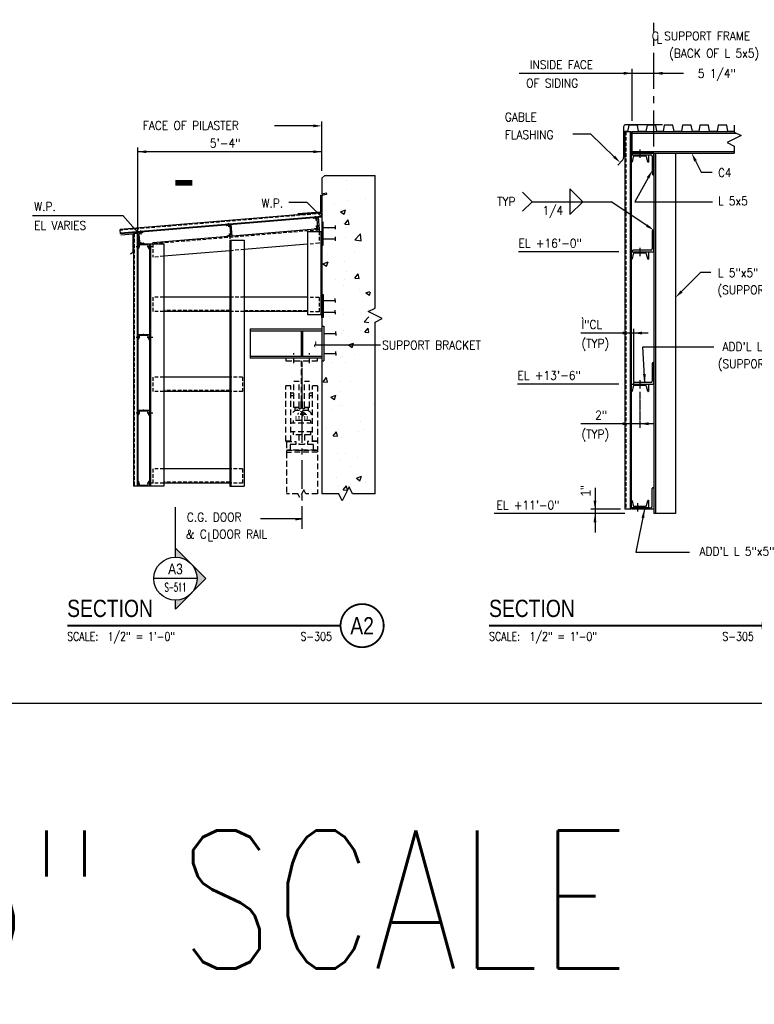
# Model space of a CAD drawing. Header units: inches. Extents: x -9715 to 32893, y -15613 to -1138.
# Tile 337 of 380: x 12317 to 12573, y -6952 to -6610. Entities that reach past the tile are written whole.
import ezdxf
from ezdxf.enums import TextEntityAlignment as Align

# ---------------------------------------------------------------- set-up
doc = ezdxf.new("R2010")
doc.units = ezdxf.units.IN
doc.header["$MEASUREMENT"] = 0
for name, pattern in [('CENTER', [2, 1.25, -0.25, 0.25, -0.25]), ('CENTER4', [0.5625, 0.375, -0.0625, 0.0625, -0.0625]), ('HIDDEN', [0.375, 0.25, -0.125]), ('HIDDEN2', [0.1875, 0.125, -0.0625])]:
    doc.linetypes.add(name, pattern=pattern)
doc.layers.get('0').update_dxf_attribs({"color": 252})
doc.layers.get('DEFPOINTS').update_dxf_attribs({"color": 11})
for name, color, linetype in [('A-Sect-Iden', 2, 'Continuous'), ('S-ANNO-SYMB', 2, 'Continuous'), ('S-ANNO-TEXT', 2, 'Continuous'), ('S1', 2, 'Continuous'), ('S2', 7, 'Continuous'), ('S5', 1, 'Continuous'), ('S6', 1, 'Continuous'), ('S7', 2, 'Continuous')]:
    doc.layers.add(name, color=color, linetype=linetype)
doc.styles.add('125', font='romans.shx', dxfattribs={"width": 0.8, "height": 2})
doc.styles.add('FT', font='ROMANS.shx', dxfattribs={"width": 0.8, "height": 0.125})
doc.styles.add('ROMANS', font='ROMANS.shx', dxfattribs={"width": 0.8})
doc.styles.get("Standard").update_dxf_attribs({"font": 'romans.shx', "width": 0.8})
doc.styles.add('SX-FRAC', font='SX-FRAC.shx', dxfattribs={"width": 0.9, "height": 14})
doc.styles.add('TITTEXTL', font='swiss.ttf', dxfattribs={"width": 0.8})
doc.styles.add('TT', font='swiss.ttf', dxfattribs={"width": 0.8, "height": 0.25})

# ---------------------------------------------------------------- blocks, each defined once
blk = doc.blocks.new('*X345')
at = {"color": 0}
for p, q in [((1256.3, 913), (1256.3, 913)), ((1257.1, 899.9), (1257.1, 899.9)), ((1239.5, 879), (1239.5, 879)), ((1257.5, 885.1), (1257.5, 885.1)), ((1282.5, 888.4), (1282.5, 888.4)), ((1248.3, 869.4), (1255.3, 872.1)), ((1248.3, 869.4), (1253.3, 866)), ((1253.3, 866), (1255.3, 872.1)), ((1255.9, 866.6), (1255.9, 866.6)), ((1260.6, 865.6), (1260.6, 865.6)), ((1252.2, 853.4), (1252.2, 853.4)), ((1254.1, 852.3), (1259, 858.1)), ((1254.1, 852.3), (1260.1, 851.8)), ((1256.2, 849), (1256.2, 849)), ((1260.1, 851.8), (1259, 858.1)), ((1231.2, 845.7), (1231.2, 845.7)), ((1268.1, 830.5), (1275.9, 838.6)), ((1277, 829.1), (1275.9, 838.6)), ((1254.7, 833.3), (1254.7, 833.3)), ((1268.1, 830.5), (1277, 829.1)), ((1273, 825.9), (1273, 825.9)), ((1276.1, 831.4), (1276.1, 831.4)), ((1229.9, 809.5), (1229.9, 809.5)), ((1267.8, 814.5), (1267.8, 814.5)), ((1223.9, 796.9), (1230.9, 799.6)), ((1223.9, 796.9), (1228.9, 793.5)), ((1228.9, 793.5), (1230.9, 799.6)), ((1253.4, 800), (1253.4, 800)), ((1256, 786.4), (1256, 786.4)), ((1268, 777.1), (1272.8, 782.9)), ((1274, 776.6), (1272.8, 782.9)), ((1241.5, 775.1), (1241.5, 775.1)), ((1253.5, 774.8), (1253.5, 774.8)), ((1268, 777.1), (1274, 776.6)), ((1252.2, 766.7), (1252.2, 766.7)), ((1274.6, 761.4), (1274.6, 761.4)), ((1283.6, 756.6), (1289.1, 758.7)), ((1283.6, 756.6), (1288.6, 753.2)), ((1288.6, 753.2), (1290.2, 758.1)), ((1278.3, 743.9), (1278.3, 743.9)), ((1251, 733.4), (1251, 733.4)), ((1251.9, 726.7), (1251.9, 726.7)), ((1233.6, 724), (1233.6, 724)), ((1281.4, 716.5), (1287.8, 723.2)), ((1281.4, 716.5), (1287.8, 715.5)), ((1287, 721.8), (1287, 721.8)), ((1249.8, 700.2), (1249.8, 700.2)), ((1252, 704.5), (1252, 704.5)), ((1275.9, 704.8), (1275.9, 704.8)), ((1277, 707.8), (1277, 707.8)), ((1281.9, 701.9), (1286.7, 707.7)), ((1281.9, 701.9), (1287.8, 701.4)), ((1287.8, 701.9), (1286.7, 707.7)), ((1259.3, 684.1), (1266.3, 686.8)), ((1264.3, 680.7), (1266.3, 686.8)), ((1259.3, 684.1), (1264.3, 680.7)), ((1225.7, 665.1), (1225.7, 665.1)), ((1235.2, 659.5), (1235.2, 659.5)), ((1248.6, 666.9), (1248.6, 666.9)), ((1250.7, 668.4), (1250.7, 668.4)), ((1255.7, 659.8), (1255.7, 659.8)), ((1267.5, 670.7), (1267.5, 670.7)), ((1224, 633), (1228.9, 638.7)), ((1224, 633), (1230, 632.4)), ((1230, 632.4), (1228.9, 638.7)), ((1247.4, 633.6), (1247.4, 633.6)), ((1262.3, 633.9), (1262.3, 633.9)), ((1224.4, 628.9), (1224.4, 628.9)), ((1247.6, 619.8), (1247.6, 619.8)), ((1235, 611.6), (1242, 614.3)), ((1235, 611.6), (1239.9, 608.2)), ((1239.9, 608.2), (1242, 614.3)), ((1294.6, 602.6), (1294.6, 602.6)), ((1294.6, 602.6), (1294.7, 602.6)), ((1236, 594.5), (1236, 594.5)), ((1246.2, 600.3), (1246.2, 600.3)), ((1251.6, 600.1), (1251.6, 600.1)), ((1275.6, 578.2), (1275.6, 578.2)), ((1228.2, 568.7), (1228.2, 568.7)), ((1237.9, 557.7), (1242.7, 563.5)), ((1243.9, 557.2), (1242.7, 563.5)), ((1244.9, 567), (1244.9, 567)), ((1272.8, 563.3), (1272.8, 563.3)), ((1281.6, 566.5), (1281.6, 566.5)), ((1237.9, 557.7), (1243.9, 557.2)), ((1249.3, 555.3), (1249.3, 555.3)), ((1243.7, 533.7), (1243.7, 533.7)), ((1246.5, 523.9), (1246.5, 523.9)), ((1255.4, 533.2), (1255.4, 533.2)), ((1271.6, 527.2), (1271.6, 527.2)), ((1261.7, 515.6), (1261.7, 515.6)), ((1242.5, 500.4), (1242.5, 500.4)), ((1270.3, 498.8), (1277.3, 501.5)), ((1270.3, 498.8), (1275.3, 495.4)), ((1275.3, 495.4), (1277.3, 501.5)), ((1245.3, 487.7), (1245.3, 487.7)), ((1251.8, 482.5), (1256.6, 488.3)), ((1251.8, 482.5), (1257.8, 482)), ((1257.8, 482), (1256.6, 488.3)), ((1283.1, 492.7), (1283.1, 492.7)), ((1251.3, 473.5), (1251.3, 473.5))]:
    blk.add_line(p, q, dxfattribs=at)
blk = doc.blocks.new('SECTION_INFO')
at = {"style": 'TT', "width": 0.8}
blk.add_attdef('SECTION_TITLE', text='', height=0.25, dxfattribs=at).set_placement((0, 0.375), align=Align.TOP_LEFT)
at = {"style": 'FT', "width": 0.8}
blk.add_attdef('SCALE', (0, -0.21875), '', height=0.125, dxfattribs=at)
blk = doc.blocks.new('T-BULB_R')
at = {"const_width": 0.02604}
for points in [[(0.625, 0, 1), (0, 0, 1)], [(0.625, 0, -1), (0, 0, -1)]]:
    blk.add_lwpolyline(points, format="xyb", dxfattribs=at)
at = {"style": 'TT', "width": 0.8}
blk.add_attdef('SECTION_#', text='', height=0.25, dxfattribs=at).set_placement((0.3125, 0), align=Align.MIDDLE)
at = {"style": 'FT', "width": 0.8}
blk.add_attdef('SHEET_FROM', text='', height=0.125, dxfattribs=at).set_placement((-0.125, -0.21875), align=Align.RIGHT)
blk = doc.blocks.new('Anno_Section_A2')
at = {"color": 0, "linetype": 'ByBlock', "lineweight": -2}
blk.add_line((2.5, 0), (-2.5, 0), dxfattribs=at)
blk.add_circle((0, 0), 2.5, dxfattribs=at)
at = {"color": 0, "linetype": 'ByBlock', "lineweight": -2, "style": 'ROMANS', "width": 0.8}
blk.add_attdef('NUMBER', text='', height=1, dxfattribs=at).set_placement((0, 0.5), align=Align.CENTER)
blk.add_attdef('SHEET', text='', height=0.75, dxfattribs=at).set_placement((0, -0.5), align=Align.TOP_CENTER)
blk = doc.blocks.new('Anno_Arrow_A2')
at = {"linetype": 'ByBlock', "lineweight": -2}
h = blk.add_hatch(color=0, dxfattribs=at)
h.paths.add_polyline_path([(-1.77, 1.77), (-3.54, 0), (-2.5, 0, -0.198912)])
h.paths.add_polyline_path([(0, 3.54), (-1.77, 1.77, -0.414214), (1.77, 1.77)])
h.paths.add_polyline_path([(2.37, 1.16), (2.25, 1.1, -0.114349), (2.5, 0), (3.54, 0)])
h.paths.add_polyline_path([(1.77, 1.77, -0.082683), (2.25, 1.1), (2.37, 1.16)])
at = {"color": 0, "linetype": 'ByBlock', "lineweight": -2}
blk.add_lwpolyline([(-2.5, 0), (-3.54, 0), (0, 3.54), (3.54, 0), (2.5, 0)], dxfattribs=at)

msp = doc.modelspace()

# ---------------------------------------------------------------- linework, layer by layer
at = {"color": 1}
for p, q in [((12535.87869, -6664.82316), (12531.24696, -6673.16339)), ((12531.24696, -6673.16339), (12558.2919, -6673.16339))]:
    msp.add_line(p, q, dxfattribs=at)
msp.add_solid([(12535.44158, -6664.5804), (12536.31581, -6665.06591), (12537.33521, -6662.20045)], dxfattribs=at)
at = {"layer": 'A-Sect-Iden'}
msp.add_line((12371.5404, -6793.54723), (12371.5404, -6779.30028), dxfattribs=at)
msp.add_lwpolyline([(12377.4499, -6666.50482, 2, 2, 0), (12371.4499, -6666.50482, 0, 0, 0), (12371.4499, -6685.27503, 0, 0, 0)], format="xyseb", dxfattribs=at)
at = {"layer": 'DEFPOINTS'}
msp.add_lwpolyline([(12153.42982, -6847.47471), (12844.40346, -6847.47471), (12844.40346, -6352.94828), (12153.42982, -6352.94828)], close=True, dxfattribs=at)
at = {"layer": 'S-ANNO-SYMB', "const_width": 0.672}
for points in [[(12333.89278, -6820.48389), (12428.94224, -6820.48389)], [(12480.58153, -6820.48389), (12575.63099, -6820.48389)]]:
    msp.add_lwpolyline(points, dxfattribs=at)
at = {"layer": 'S1', "color": 2}
msp.add_line((12422.46398, -6664.95574), (12423.46398, -6663.95574), dxfattribs=at)
at = {"layer": 'S1', "color": 2, "linetype": 'Continuous'}
for p, q in [((12423.46398, -6663.95574), (12440.9332, -6663.95574)), ((12422.46398, -6670.96977), (12422.46398, -6774.62054))]:
    msp.add_line(p, q, dxfattribs=at)
at = {"layer": 'S1', "color": 1, "linetype": 'Continuous'}
for points in [[(12440.9332, -6774.62054), (12440.9332, -6714.96161), (12443.36231, -6713.74706), (12438.50409, -6711.31795), (12440.9332, -6710.1034), (12440.9332, -6663.95574)], [(12440.9332, -6774.62054), (12433.15611, -6774.62054), (12431.94157, -6772.19144), (12429.51245, -6777.04965), (12428.2979, -6774.62054), (12422.46398, -6774.62054)]]:
    msp.add_lwpolyline(points, dxfattribs=at)
at = {"layer": 'S1', "color": 2, "linetype": 'Continuous'}
msp.add_lwpolyline([(12422.46398, -6664.95574), (12422.46398, -6670.39092), (12423.92988, -6670.03493), (12424.06262, -6670.58154), (12422.46398, -6670.96977)], dxfattribs=at)
at = {"layer": 'S2', "color": 3}
for p, q in [((12527.33075, -6647.10874), (12527.33075, -6657.7609)), ((12540.83075, -6646.35874), (12528.08075, -6646.35874)), ((12530.39771, -6656.22132), (12530.39771, -6648.72132)), ((12530.39771, -6648.72132), (12565.83099, -6648.72132)), ((12530.39771, -6649.28382), (12566.58099, -6649.28382)), ((12530.39771, -6655.65882), (12565.83099, -6655.65882)), ((12530.39771, -6656.22132), (12565.83099, -6656.22132)), ((12537.89771, -6656.22132), (12530.39771, -6656.22132)), ((12530.39771, -6656.22132), (12530.39771, -6656.53382)), ((12530.64771, -6656.78382), (12536.83521, -6656.78382)), ((12533.02271, -6654.99853), (12533.02271, -6657.86322)), ((12537.33521, -6657.28382), (12537.33521, -6663.47132)), ((12537.89771, -6656.22132), (12545.39771, -6656.22132)), ((12537.89771, -6656.22132), (12537.89771, -6781.54921)), ((12537.89771, -6663.72132), (12537.89771, -6656.22132)), ((12538.46021, -6656.22132), (12538.46021, -6781.54921)), ((12545.39771, -6656.22132), (12545.39771, -6781.54921)), ((12537.58521, -6663.72132), (12537.89771, -6663.72132)), ((12420.51381, -6681.38732), (12420.7093, -6683.5291)), ((12352.58981, -6684.56441), (12356.71366, -6684.22076)), ((12356.71366, -6684.22076), (12356.71366, -6690.72076)), ((12421.46614, -6682.55276), (12363.68631, -6687.36774)), ((12390.24225, -6684.1175), (12390.41546, -6686.01527)), ((12417.44542, -6683.49886), (12417.44542, -6712.39827)), ((12417.44542, -6683.49886), (12422.46398, -6683.49886)), ((12421.46614, -6682.55276), (12421.46614, -6683.49886)), ((12422.07042, -6683.49886), (12422.07042, -6712.39827)), ((12537.33521, -6683.2981), (12537.33521, -6689.4856)), ((12537.89771, -6683.0481), (12537.58521, -6683.0481)), ((12537.89771, -6690.5481), (12537.89771, -6683.0481)), ((12362.46398, -6687.77534), (12362.46398, -6771.95574)), ((12362.46398, -6687.77534), (12367.46398, -6687.77534)), ((12362.83898, -6687.77534), (12362.83898, -6771.95574)), ((12363.68631, -6687.77534), (12363.68631, -6687.36774)), ((12367.46398, -6687.77534), (12367.46398, -6771.95574)), ((12390.46398, -6686.53401), (12390.46398, -6771.95574)), ((12390.46398, -6686.53401), (12395.46398, -6686.53401)), ((12390.83898, -6686.53401), (12390.83898, -6771.95574)), ((12395.46398, -6686.53401), (12395.46398, -6771.95574)), ((12417.44542, -6687.90515), (12395.46398, -6689.73693)), ((12356.71366, -6690.72076), (12355.908, -6691.34562)), ((12361.66221, -6688.71542), (12363.72181, -6688.71542)), ((12390.46398, -6690.1536), (12367.46398, -6692.07027)), ((12530.39771, -6690.2356), (12530.39771, -6690.5481)), ((12530.39771, -6690.5481), (12537.89771, -6690.5481)), ((12536.83521, -6689.9856), (12530.64771, -6689.9856)), ((12533.02271, -6689.12269), (12533.02271, -6691.98738)), ((12390.46398, -6706.28574), (12367.46398, -6706.28574)), ((12417.44542, -6706.28574), (12395.46398, -6706.28574)), ((12390.46398, -6711.28574), (12367.46398, -6711.28574)), ((12417.44542, -6711.28574), (12395.46398, -6711.28574)), ((12422.44542, -6712.39827), (12417.44542, -6712.39827)), ((12397.52648, -6717.35574), (12422.46398, -6717.35574)), ((12397.52648, -6717.97074), (12422.46398, -6717.97074)), ((12422.46398, -6716.35574), (12423.15148, -6716.35574)), ((12423.15148, -6716.35574), (12423.15148, -6728.45574)), ((12361.66221, -6720.22346), (12363.72181, -6720.22346)), ((12361.66221, -6720.22346), (12363.72181, -6720.22346)), ((12397.52648, -6726.84074), (12422.46398, -6726.84074)), ((12422.46398, -6727.45574), (12397.52648, -6727.45574)), ((12422.46398, -6728.45574), (12423.15148, -6728.45574)), ((12537.33521, -6729.29921), (12537.33521, -6735.48671)), ((12537.89771, -6729.04921), (12537.58521, -6729.04921)), ((12537.89771, -6736.54921), (12537.89771, -6729.04921)), ((12390.46398, -6734.12074), (12367.46398, -6734.12074)), ((12530.77271, -6736.23671), (12530.77271, -6736.54921)), ((12536.83521, -6735.98671), (12531.02271, -6735.98671)), ((12533.02271, -6735.12379), (12533.02271, -6737.98848)), ((12390.46398, -6739.12074), (12367.46398, -6739.12074)), ((12530.77271, -6736.54921), (12537.89771, -6736.54921)), ((12361.66221, -6746.55964), (12363.72181, -6746.55964)), ((12361.66221, -6746.55964), (12363.72181, -6746.55964)), ((12390.46398, -6765.95574), (12367.46398, -6765.95574)), ((12361.66221, -6770.8409), (12363.72181, -6770.8409)), ((12367.46398, -6771.95574), (12362.46398, -6771.95574)), ((12390.46398, -6770.95574), (12367.46398, -6770.95574)), ((12390.46398, -6771.95574), (12395.46398, -6771.95574)), ((12537.33521, -6778.98671), (12537.33521, -6772.79921)), ((12537.58521, -6772.54921), (12537.89771, -6772.54921)), ((12537.89771, -6772.54921), (12537.89771, -6780.04921)), ((12530.39771, -6780.04921), (12530.39771, -6779.73671)), ((12537.89771, -6780.04921), (12530.39771, -6780.04921)), ((12530.64771, -6779.48671), (12536.83521, -6779.48671)), ((12532.21021, -6777.95549), (12532.21021, -6780.82018)), ((12545.39771, -6781.54921), (12537.89771, -6781.54921))]:
    msp.add_line(p, q, dxfattribs=at)
at = {"layer": 'S2', "color": 4}
for p, q in [((12529.14103, -6646.46369), (12528.76603, -6648.71369)), ((12532.14103, -6646.46369), (12529.14103, -6646.46369)), ((12532.51603, -6648.71369), (12532.14103, -6646.46369)), ((12535.51603, -6646.46369), (12535.14103, -6648.71369)), ((12538.51603, -6646.46369), (12535.51603, -6646.46369)), ((12538.89103, -6648.71369), (12538.51603, -6646.46369)), ((12541.51603, -6646.46369), (12541.14103, -6648.71369)), ((12544.51603, -6646.46369), (12541.51603, -6646.46369)), ((12544.89103, -6648.71369), (12544.51603, -6646.46369)), ((12547.89103, -6646.46369), (12547.51603, -6648.71369)), ((12550.89103, -6646.46369), (12547.89103, -6646.46369)), ((12551.26603, -6648.71369), (12550.89103, -6646.46369)), ((12553.89103, -6646.46369), (12553.51603, -6648.71369)), ((12556.89103, -6646.46369), (12553.89103, -6646.46369)), ((12557.26603, -6648.71369), (12556.89103, -6646.46369)), ((12560.26603, -6646.46369), (12559.89103, -6648.71369)), ((12563.26603, -6646.46369), (12560.26603, -6646.46369)), ((12563.64103, -6648.71369), (12563.26603, -6646.46369)), ((12528.76603, -6648.71369), (12527.33075, -6648.71369)), ((12535.14103, -6648.71369), (12532.51603, -6648.71369)), ((12541.14103, -6648.71369), (12538.89103, -6648.71369)), ((12547.51603, -6648.71369), (12544.89103, -6648.71369)), ((12553.51603, -6648.71369), (12551.26603, -6648.71369)), ((12559.89103, -6648.71369), (12557.26603, -6648.71369)), ((12565.83099, -6648.71369), (12563.64103, -6648.71369)), ((12427.07042, -6681.32727), (12427.07042, -6682.70227)), ((12422.94542, -6682.01477), (12427.07042, -6682.01477)), ((12422.94542, -6686.01477), (12427.07042, -6686.01477)), ((12427.07042, -6685.32727), (12427.07042, -6686.70227)), ((12422.94542, -6707.49489), (12427.07042, -6707.49489)), ((12427.07042, -6707.49489), (12427.07042, -6706.80739)), ((12427.07042, -6707.49489), (12427.07042, -6708.18239)), ((12422.94542, -6711.49489), (12427.07042, -6711.49489)), ((12427.07042, -6711.49489), (12427.07042, -6710.80739)), ((12427.07042, -6711.49489), (12427.07042, -6712.18239)), ((12423.15148, -6718.94179), (12427.27648, -6718.94179)), ((12427.27648, -6718.94179), (12427.27648, -6718.25429)), ((12427.27648, -6718.94179), (12427.27648, -6719.62929)), ((12423.15148, -6725.86968), (12427.27648, -6725.86968)), ((12427.27648, -6725.86968), (12427.27648, -6725.18218)), ((12427.27648, -6725.86968), (12427.27648, -6726.55718))]:
    msp.add_line(p, q, dxfattribs=at)
at = {"layer": 'S2', "color": 1}
for p, q in [((12565.83099, -6646.47132), (12565.83099, -6648.90882)), ((12568.26849, -6650.12757), (12563.39349, -6652.56507)), ((12565.83099, -6648.90882), (12568.26849, -6650.12757)), ((12563.39349, -6652.56507), (12565.83099, -6653.78382)), ((12565.83099, -6653.78382), (12565.83099, -6656.22132)), ((12420.21317, -6678.09357), (12420.35409, -6679.63741)), ((12389.91934, -6680.57974), (12390.034, -6681.83599)), ((12359.40088, -6683.17341), (12359.51729, -6684.44876)), ((12357.84514, -6688.71542), (12359.12579, -6688.71542)), ((12357.84514, -6720.22346), (12359.12579, -6720.22346)), ((12357.84514, -6746.55964), (12359.12579, -6746.55964))]:
    msp.add_line(p, q, dxfattribs=at)
at = {"layer": 'S2', "color": 2}
for p, q in [((12530.02271, -6648.7599), (12527.77271, -6648.7599)), ((12527.77271, -6655.62708), (12527.77271, -6648.7599)), ((12527.77271, -6649.45075), (12527.77271, -6780.04921)), ((12529.64771, -6648.7599), (12529.64771, -6780.04921)), ((12530.02271, -6648.7599), (12530.02271, -6780.04921)), ((12530.02271, -6659.36532), (12530.02271, -6656.78382)), ((12530.02271, -6656.78382), (12536.02271, -6656.78382)), ((12530.70259, -6657.5509), (12530.29214, -6659.22253)), ((12534.97864, -6657.26532), (12531.06677, -6657.26532)), ((12535.75327, -6659.22253), (12535.34283, -6657.5509)), ((12536.02271, -6656.78382), (12536.02271, -6659.36532)), ((12530.11005, -6659.36532), (12530.02271, -6659.36532)), ((12536.02271, -6659.36532), (12535.93536, -6659.36532)), ((12422.32316, -6676.96227), (12352.31158, -6682.79657)), ((12422.44051, -6678.20683), (12352.41538, -6684.04225)), ((12422.46398, -6678.45574), (12422.32316, -6676.96227)), ((12422.46398, -6678.45574), (12352.43614, -6684.29139)), ((12389.12606, -6681.19513), (12390.84115, -6681.05266)), ((12389.13088, -6681.25316), (12389.12606, -6681.19513)), ((12390.36905, -6681.54669), (12389.2358, -6681.36626)), ((12390.84115, -6681.05266), (12391.1723, -6685.03893)), ((12419.4199, -6678.70896), (12421.13499, -6678.56649)), ((12419.42472, -6678.76699), (12419.4199, -6678.70896)), ((12420.66288, -6679.06052), (12419.52964, -6678.88009)), ((12421.08862, -6681.88568), (12420.87272, -6679.28671)), ((12421.13499, -6678.56649), (12421.46614, -6682.55276)), ((12352.43614, -6684.29139), (12352.31158, -6682.79657)), ((12356.96398, -6684.14149), (12356.96398, -6771.95574)), ((12358.46398, -6684.14149), (12356.96398, -6684.14149)), ((12358.21398, -6684.14149), (12358.21398, -6771.95574)), ((12358.46398, -6683.78907), (12360.17908, -6683.6466)), ((12358.79513, -6687.77534), (12358.46398, -6683.78907)), ((12358.46398, -6684.14149), (12358.46398, -6771.95574)), ((12358.8415, -6684.45615), (12359.0574, -6687.05511)), ((12360.09908, -6683.83348), (12359.01114, -6684.19843)), ((12360.17908, -6683.6466), (12360.1839, -6683.70463)), ((12391.1723, -6685.03893), (12389.45721, -6685.1814)), ((12389.5372, -6684.99452), (12390.62514, -6684.62957)), ((12390.79478, -6684.37185), (12390.57888, -6681.77289)), ((12419.75104, -6682.69523), (12419.74622, -6682.6372)), ((12421.46614, -6682.55276), (12419.75104, -6682.69523)), ((12419.83104, -6682.50834), (12420.91898, -6682.1434)), ((12358.46398, -6689.49634), (12358.46398, -6687.77534)), ((12358.46398, -6687.77534), (12362.46398, -6687.77534)), ((12358.91724, -6688.28673), (12358.64361, -6689.40115)), ((12360.51022, -6687.63287), (12358.79513, -6687.77534)), ((12361.76794, -6688.09634), (12359.16002, -6688.09634)), ((12359.26724, -6687.28131), (12360.40048, -6687.46174)), ((12360.5054, -6687.57484), (12360.51022, -6687.63287)), ((12362.28436, -6689.40115), (12362.01073, -6688.28673)), ((12362.46398, -6687.77534), (12362.46398, -6689.49634)), ((12389.45721, -6685.1814), (12389.45239, -6685.12338)), ((12358.52221, -6689.49634), (12358.46398, -6689.49634)), ((12362.46398, -6689.49634), (12362.40575, -6689.49634)), ((12530.02271, -6693.1296), (12530.02271, -6690.5481)), ((12530.02271, -6690.5481), (12536.02271, -6690.5481)), ((12530.70259, -6691.31518), (12530.29214, -6692.98681)), ((12534.97864, -6691.0296), (12531.06677, -6691.0296)), ((12535.75327, -6692.98681), (12535.34283, -6691.31518)), ((12536.02271, -6690.5481), (12536.02271, -6693.1296)), ((12530.11005, -6693.1296), (12530.02271, -6693.1296)), ((12536.02271, -6693.1296), (12535.93536, -6693.1296)), ((12358.46398, -6721.00438), (12358.46398, -6719.28338)), ((12358.46398, -6719.28338), (12362.46398, -6719.28338)), ((12362.46398, -6719.28338), (12362.46398, -6721.00438)), ((12358.52221, -6721.00438), (12358.46398, -6721.00438)), ((12358.91724, -6719.79477), (12358.64361, -6720.90919)), ((12361.76794, -6719.60438), (12359.16002, -6719.60438)), ((12362.28436, -6720.90919), (12362.01073, -6719.79477)), ((12362.46398, -6721.00438), (12362.40575, -6721.00438)), ((12530.02271, -6739.13071), (12530.02271, -6736.54921)), ((12530.02271, -6736.54921), (12536.02271, -6736.54921)), ((12530.11005, -6739.13071), (12530.02271, -6739.13071)), ((12530.70259, -6737.31629), (12530.29214, -6738.98792)), ((12534.97864, -6737.03071), (12531.06677, -6737.03071)), ((12535.75327, -6738.98792), (12535.34283, -6737.31629)), ((12536.02271, -6739.13071), (12535.93536, -6739.13071)), ((12536.02271, -6736.54921), (12536.02271, -6739.13071)), ((12358.46398, -6747.34056), (12358.46398, -6745.61956)), ((12358.46398, -6745.61956), (12362.46398, -6745.61956)), ((12358.91724, -6746.13095), (12358.64361, -6747.24537)), ((12361.76794, -6745.94056), (12359.16002, -6745.94056)), ((12362.28436, -6747.24537), (12362.01073, -6746.13095)), ((12362.46398, -6745.61956), (12362.46398, -6747.34056)), ((12358.52221, -6747.34056), (12358.46398, -6747.34056)), ((12362.46398, -6747.34056), (12362.40575, -6747.34056)), ((12358.46398, -6771.95574), (12358.46398, -6770.23474)), ((12358.46398, -6770.23474), (12358.52221, -6770.23474)), ((12358.64361, -6770.32993), (12358.91724, -6771.44435)), ((12362.01073, -6771.44435), (12362.28436, -6770.32993)), ((12362.40575, -6770.23474), (12362.46398, -6770.23474)), ((12362.46398, -6770.23474), (12362.46398, -6771.95574)), ((12358.46398, -6771.95574), (12356.96398, -6771.95574)), ((12362.46398, -6771.95574), (12358.46398, -6771.95574)), ((12359.16002, -6771.63474), (12361.76794, -6771.63474)), ((12530.02271, -6779.48671), (12530.02271, -6776.90521)), ((12530.02271, -6776.90521), (12530.11005, -6776.90521)), ((12530.29214, -6777.048), (12530.70259, -6778.71963)), ((12535.34283, -6778.71963), (12535.75327, -6777.048)), ((12535.93536, -6776.90521), (12536.02271, -6776.90521)), ((12536.02271, -6776.90521), (12536.02271, -6779.48671)), ((12530.02271, -6780.04921), (12527.77271, -6780.04921)), ((12536.02271, -6779.48671), (12530.02271, -6779.48671)), ((12531.06677, -6779.00521), (12534.97864, -6779.00521))]:
    msp.add_line(p, q, dxfattribs=at)
at = {"layer": 'S2', "color": 1, "linetype": 'HIDDEN2', "ltscale": 10}
for p, q in [((12528.14771, -6648.7599), (12528.14771, -6780.04921)), ((12422.35311, -6677.21238), (12352.33248, -6683.04743)), ((12357.21398, -6684.14149), (12357.21398, -6771.95574)), ((12421.46614, -6682.92906), (12363.68631, -6687.74404)), ((12421.46614, -6683.49886), (12421.46614, -6687.57009)), ((12363.68631, -6687.77534), (12363.68631, -6692.3851)), ((12421.46614, -6687.57009), (12417.44542, -6687.90515)), ((12395.46398, -6689.73693), (12390.46398, -6690.1536)), ((12367.46398, -6692.0703), (12363.68631, -6692.3851)), ((12363.68631, -6706.28574), (12363.68631, -6711.28574)), ((12363.68631, -6706.28574), (12363.68631, -6711.28574)), ((12367.46398, -6706.28574), (12363.68631, -6706.28574)), ((12367.46398, -6706.28574), (12363.68631, -6706.28574)), ((12395.46398, -6706.28574), (12390.83898, -6706.28574)), ((12421.46398, -6706.39827), (12417.44542, -6706.39827)), ((12421.46398, -6706.39827), (12421.46398, -6711.39827)), ((12367.46398, -6711.28574), (12363.68631, -6711.28574)), ((12367.46398, -6711.28574), (12363.68631, -6711.28574)), ((12390.46398, -6710.91074), (12367.46398, -6710.91074)), ((12395.46398, -6711.28574), (12390.83898, -6711.28574)), ((12395.46398, -6710.91074), (12417.44542, -6710.91074)), ((12421.46398, -6711.39827), (12417.44542, -6711.39827)), ((12363.68631, -6734.12074), (12363.68631, -6739.12074)), ((12367.46398, -6734.12074), (12363.68631, -6734.12074)), ((12394.86203, -6734.12074), (12390.83898, -6734.12074)), ((12394.86203, -6734.12074), (12394.86203, -6739.12074)), ((12367.46398, -6739.12074), (12363.68631, -6739.12074)), ((12390.46398, -6738.74574), (12367.46398, -6738.74574)), ((12394.86203, -6739.12074), (12390.83898, -6739.12074)), ((12363.68631, -6765.95574), (12363.68631, -6770.95574)), ((12367.46398, -6765.95574), (12363.68631, -6765.95574)), ((12394.86203, -6765.95574), (12390.83898, -6765.95574)), ((12394.86203, -6765.95574), (12394.86203, -6770.95574)), ((12390.46398, -6770.58074), (12367.46398, -6770.58074)), ((12367.46398, -6770.95574), (12363.68631, -6770.95574)), ((12394.86203, -6770.95574), (12390.83898, -6770.95574))]:
    msp.add_line(p, q, dxfattribs=at)
at = {"layer": 'S2', "color": 3, "linetype": 'Continuous'}
msp.add_line((12397.52648, -6717.35574), (12397.52648, -6727.45574), dxfattribs=at)
at = {"layer": 'S2', "color": 2, "linetype": 'Continuous'}
for p, q in [((12415.20227, -6717.97074), (12415.20227, -6726.84074)), ((12415.70227, -6717.97074), (12415.70227, -6726.84074))]:
    msp.add_line(p, q, dxfattribs=at)
at = {"layer": 'S2', "color": 10, "linetype": 'HIDDEN', "ltscale": 8}
for p, q in [((12412.70217, -6729.26375), (12412.70217, -6725.78588)), ((12418.20237, -6729.26375), (12418.20237, -6725.78588)), ((12420.95248, -6727.45228), (12409.95207, -6727.45228)), ((12409.95207, -6727.45228), (12409.95207, -6728.45232)), ((12409.95207, -6728.45232), (12420.95248, -6728.45232)), ((12415.26476, -6728.45232), (12415.26476, -6742.61386)), ((12415.26476, -6728.45232), (12415.26476, -6730.69674)), ((12415.63978, -6742.61386), (12415.63978, -6728.45232)), ((12420.95248, -6728.45232), (12420.95248, -6727.45228)), ((12412.70217, -6744.61393), (12412.70217, -6735.61359)), ((12414.51474, -6735.61359), (12412.70217, -6735.61359)), ((12414.51474, -6744.61393), (12414.51474, -6735.61359)), ((12418.20237, -6735.61359), (12416.38981, -6735.61359)), ((12416.38981, -6744.61393), (12416.38981, -6735.61359)), ((12418.20237, -6744.61393), (12418.20237, -6735.61359)), ((12409.95207, -6756.35983), (12409.95207, -6737.11672)), ((12411.70213, -6737.11672), (12409.95207, -6737.11672)), ((12411.70213, -6756.35983), (12411.70213, -6737.11672)), ((12412.70217, -6739.61374), (12411.70213, -6739.61374)), ((12419.20241, -6739.61374), (12418.20237, -6739.61374)), ((12420.95248, -6737.11672), (12419.20241, -6737.11672)), ((12419.20241, -6756.35983), (12419.20241, -6737.11672)), ((12420.94798, -6737.11672), (12420.94798, -6774.62054)), ((12412.70217, -6740.61378), (12411.70213, -6740.61378)), ((12415.26476, -6742.61386), (12415.63978, -6742.61386)), ((12415.26476, -6744.61393), (12415.26476, -6742.61386)), ((12415.26476, -6742.61386), (12415.63978, -6742.61386)), ((12415.26476, -6744.61393), (12415.26476, -6742.61386)), ((12415.26476, -6742.61386), (12415.63978, -6742.61386)), ((12415.63978, -6742.61386), (12415.63978, -6744.61393)), ((12415.63978, -6742.61386), (12415.63978, -6744.61393)), ((12419.20241, -6740.61378), (12418.20237, -6740.61378)), ((12414.51474, -6744.61393), (12412.70217, -6744.61393)), ((12413.20219, -6745.73897), (12413.20219, -6744.61393)), ((12413.20219, -6744.61393), (12414.36316, -6744.61393)), ((12413.20219, -6745.73897), (12413.20219, -6744.61393)), ((12413.20219, -6744.61393), (12414.36316, -6744.61393)), ((12417.70236, -6745.73897), (12413.20219, -6745.73897)), ((12417.70236, -6745.73897), (12413.20219, -6745.73897)), ((12418.20237, -6744.61393), (12416.38981, -6744.61393)), ((12416.54138, -6744.61393), (12417.70236, -6744.61393)), ((12416.54138, -6744.61393), (12417.70236, -6744.61393)), ((12417.70236, -6744.61393), (12417.70236, -6745.73897)), ((12417.70236, -6744.61393), (12417.70236, -6745.73897)), ((12419.20241, -6750.11414), (12411.70213, -6750.11414)), ((12412.45216, -6749.1141), (12412.45216, -6750.11414)), ((12418.45238, -6749.1141), (12412.45216, -6749.1141)), ((12413.4522, -6747.73481), (12413.4522, -6747.99377)), ((12413.4522, -6748.25272), (12413.4522, -6748.52531)), ((12413.4522, -6748.77064), (12413.4522, -6749.1141)), ((12416.95233, -6747.11402), (12413.95222, -6747.11402)), ((12414.45223, -6747.61404), (12414.45223, -6747.99377)), ((12414.45223, -6748.25272), (12414.45223, -6748.52531)), ((12414.45223, -6748.77064), (12414.45223, -6749.1141)), ((12416.45231, -6747.73481), (12416.45231, -6747.99377)), ((12416.45231, -6748.25272), (12416.45231, -6748.52531)), ((12416.45231, -6748.77064), (12416.45231, -6749.1141)), ((12417.45235, -6747.99377), (12417.45235, -6747.73481)), ((12417.45235, -6748.52531), (12417.45235, -6748.25272)), ((12417.45235, -6749.1141), (12417.45235, -6748.77064)), ((12418.45238, -6749.1141), (12418.45238, -6750.11414)), ((12419.20241, -6753.11425), (12411.70213, -6753.11425)), ((12412.45216, -6753.11425), (12412.45216, -6754.11429)), ((12418.45238, -6753.11425), (12418.45238, -6754.11429)), ((12411.70213, -6756.35983), (12409.95207, -6756.35983)), ((12409.97128, -6756.48937), (12413.4522, -6756.48937)), ((12410.20227, -6756.7358), (12410.20227, -6760.23907)), ((12418.45238, -6754.11429), (12412.45216, -6754.11429)), ((12413.4522, -6756.48937), (12413.4522, -6757.48941)), ((12414.45223, -6754.11429), (12414.45223, -6757.48941)), ((12416.45231, -6754.11429), (12416.45231, -6757.48941)), ((12420.9682, -6756.48937), (12417.45235, -6756.48937)), ((12417.45235, -6756.48937), (12417.45235, -6757.48941)), ((12420.95248, -6756.35983), (12419.20241, -6756.35983)), ((12410.20227, -6759.48949), (12420.20695, -6759.48949)), ((12420.94798, -6760.21824), (12410.20227, -6760.23907)), ((12410.20227, -6760.23907), (12410.20227, -6774.62054)), ((12410.20227, -6760.23952), (12410.20227, -6774.62054)), ((12420.45246, -6759.48949), (12410.45208, -6759.48949)), ((12419.45242, -6757.48941), (12411.45212, -6757.48941)), ((12411.45212, -6757.48941), (12411.45212, -6759.48949)), ((12419.45242, -6757.48941), (12419.45242, -6759.48949)), ((12420.20695, -6759.48949), (12420.94798, -6759.486))]:
    msp.add_line(p, q, dxfattribs=at)
at = {"layer": 'S2', "color": 1, "linetype": 'CENTER', "ltscale": 8}
msp.add_line((12415.45227, -6730.95989), (12415.45227, -6786.81912), dxfattribs=at)
at = {"layer": 'S2', "color": 3}
for points in [[(12526.91953, -6658.79268), (12525.36415, -6660.43397)], [(12414.06838, -6677.26079), (12422.06838, -6676.59412), (12422.06838, -6670.88498), (12423.92853, -6670.43325)]]:
    msp.add_lwpolyline(points, dxfattribs=at)
for points in [[(12422.44542, -6688.17102), (12422.94542, -6688.17102), (12422.94542, -6680.17102), (12422.44542, -6680.17102)], [(12422.44542, -6705.33864), (12422.94542, -6705.33864), (12422.94542, -6713.33864), (12422.44542, -6713.33864)]]:
    msp.add_lwpolyline(points, close=True, dxfattribs=at)
at = {"layer": 'S2', "color": 10, "linetype": 'HIDDEN', "ltscale": 8}
msp.add_lwpolyline([(12420.94798, -6774.62054), (12416.83479, -6774.62054), (12416.16318, -6773.27733), (12414.81996, -6775.96376), (12414.14836, -6774.62054), (12410.20227, -6774.62054)], dxfattribs=at)
at = {"layer": 'S2', "color": 3}
for centre, radius, start, end in [((12528.08075, -6647.10874), 0.75, 90, 180), ((12530.64771, -6656.53382), 0.25, 180, 270), ((12536.83521, -6657.28382), 0.5, 0, 90), ((12525.83075, -6657.7609), 1.5, 316.5395097, 0), ((12537.58521, -6663.47132), 0.25, 180, 270), ((12537.58521, -6683.2981), 0.25, 90, 180), ((12530.64771, -6690.2356), 0.25, 90, 180), ((12536.83521, -6689.4856), 0.5, 270, 0), ((12537.58521, -6729.29921), 0.25, 90, 180), ((12531.02271, -6736.23671), 0.25, 90, 180), ((12536.83521, -6735.48671), 0.5, 270, 0), ((12537.58521, -6772.79921), 0.25, 90, 180), ((12530.64771, -6779.73671), 0.25, 90, 180), ((12536.83521, -6778.98671), 0.5, 270, 0)]:
    msp.add_arc(centre, radius, start, end, dxfattribs=at)
at = {"layer": 'S2', "color": 2}
for centre, radius, start, end in [((12531.06677, -6657.64032), 0.375, 90, 166.2047468), ((12534.97864, -6657.64032), 0.375, 13.7952532, 90), ((12530.11005, -6659.17782), 0.1875, 270, 346.2047468), ((12535.93536, -6659.17782), 0.1875, 193.7952532, 270), ((12389.25545, -6681.24282), 0.125, 184.7487458, 260.9534927), ((12390.32974, -6681.79358), 0.25, 4.7487458, 80.9534927), ((12419.54929, -6678.75664), 0.125, 184.7487458, 260.9534927), ((12420.62357, -6679.30741), 0.25, 4.7487458, 80.9534927), ((12422.46398, -6678.45574), 0.125, 0, 180), ((12422.46398, -6678.45574), 0.125, 180, 0), ((12358.46398, -6683.78907), 0.0625, 0, 180), ((12358.46398, -6683.78907), 0.0625, 180, 0), ((12359.09065, -6684.43545), 0.25, 108.543999, 184.7487458), ((12360.05932, -6683.71497), 0.125, 288.543999, 4.7487458), ((12389.57696, -6685.11303), 0.125, 108.543999, 184.7487458), ((12390.54564, -6684.39255), 0.25, 288.543999, 4.7487458), ((12419.87079, -6682.62685), 0.125, 108.543999, 184.7487458), ((12420.83947, -6681.90638), 0.25, 288.543999, 4.7487458), ((12359.16002, -6688.34634), 0.25, 90, 166.2047468), ((12359.30655, -6687.03442), 0.25, 184.7487458, 260.9534927), ((12360.38083, -6687.58518), 0.125, 4.7487458, 80.9534927), ((12361.76794, -6688.34634), 0.25, 13.7952532, 90), ((12358.52221, -6689.37134), 0.125, 270, 346.2047468), ((12362.40575, -6689.37134), 0.125, 193.7952532, 270), ((12531.06677, -6691.4046), 0.375, 90, 166.2047468), ((12534.97864, -6691.4046), 0.375, 13.7952532, 90), ((12530.11005, -6692.9421), 0.1875, 270, 346.2047468), ((12535.93536, -6692.9421), 0.1875, 193.7952532, 270), ((12358.52221, -6720.87938), 0.125, 270, 346.2047468), ((12359.16002, -6719.85438), 0.25, 90, 166.2047468), ((12361.76794, -6719.85438), 0.25, 13.7952532, 90), ((12362.40575, -6720.87938), 0.125, 193.7952532, 270), ((12530.11005, -6738.94321), 0.1875, 270, 346.2047468), ((12531.06677, -6737.40571), 0.375, 90, 166.2047468), ((12534.97864, -6737.40571), 0.375, 13.7952532, 90), ((12535.93536, -6738.94321), 0.1875, 193.7952532, 270), ((12359.16002, -6746.19056), 0.25, 90, 166.2047468), ((12361.76794, -6746.19056), 0.25, 13.7952532, 90), ((12358.52221, -6747.21556), 0.125, 270, 346.2047468), ((12362.40575, -6747.21556), 0.125, 193.7952532, 270), ((12358.52221, -6770.35974), 0.125, 13.7952532, 90), ((12362.40575, -6770.35974), 0.125, 90, 166.2047468), ((12359.16002, -6771.38474), 0.25, 193.7952532, 270), ((12361.76794, -6771.38474), 0.25, 270, 346.2047468), ((12530.11005, -6777.09271), 0.1875, 13.7952532, 90), ((12535.93536, -6777.09271), 0.1875, 90, 166.2047468), ((12531.06677, -6778.63021), 0.375, 193.7952532, 270), ((12534.97864, -6778.63021), 0.375, 270, 346.2047468)]:
    msp.add_arc(centre, radius, start, end, dxfattribs=at)
at = {"layer": 'S2', "color": 10, "linetype": 'HIDDEN', "ltscale": 8}
for centre, radius, start, end in [((12413.95222, -6747.61404), 2, 0, 167.1817727), ((12415.45227, -6748.36407), 2, 36.8698976, 136.4692732), ((12414.71955, -6744.61393), 0.35638, 180, 205.0169609), ((12414.71955, -6744.61393), 0.35638, 180, 205.0169609), ((12414.76527, -6744.59259), 0.40684, 205.0169609, 228.4078117), ((12414.76527, -6744.59259), 0.40684, 205.0169609, 228.4078117), ((12414.7948, -6744.55932), 0.45132, 228.4078117, 249.8137946), ((12414.7948, -6744.55932), 0.45132, 228.4078117, 249.8137946), ((12414.81396, -6744.5072), 0.50686, 249.8137946, 270), ((12414.81396, -6744.5072), 0.50686, 249.8137946, 270), ((12414.81396, -6744.5072), 0.50686, 270, 290.1862054), ((12414.81396, -6744.5072), 0.50686, 270, 290.1862054), ((12416.95233, -6747.61404), 2, 12.8182273, 180), ((12414.83313, -6744.55932), 0.45132, 290.1862054, 311.5921883), ((12414.83313, -6744.55932), 0.45132, 290.1862054, 311.5921883), ((12414.86266, -6744.59259), 0.40684, 311.5921883, 334.9830391), ((12414.86266, -6744.59259), 0.40684, 311.5921883, 334.9830391), ((12414.90838, -6744.61393), 0.35638, 334.9830391, 360), ((12414.90838, -6744.61393), 0.35638, 334.9830391, 0), ((12415.99616, -6744.61393), 0.35638, 180, 205.0169609), ((12415.99616, -6744.61393), 0.35638, 180, 205.0169609), ((12416.04189, -6744.59259), 0.40684, 205.0169609, 228.4078117), ((12416.04189, -6744.59259), 0.40684, 205.0169609, 228.4078117), ((12416.07141, -6744.55932), 0.45132, 228.4078117, 249.8137946), ((12416.07141, -6744.55932), 0.45132, 228.4078117, 249.8137946), ((12416.09058, -6744.5072), 0.50686, 249.8137946, 270), ((12416.09058, -6744.5072), 0.50686, 249.8137946, 270), ((12416.09058, -6744.5072), 0.50686, 270, 290.1862054), ((12416.09058, -6744.5072), 0.50686, 270, 290.1862054), ((12416.10974, -6744.55932), 0.45132, 290.1862054, 311.5921883), ((12416.10974, -6744.55932), 0.45132, 290.1862054, 311.5921883), ((12416.13927, -6744.59259), 0.40684, 311.5921883, 334.9830391), ((12416.13927, -6744.59259), 0.40684, 311.5921883, 334.9830391), ((12416.185, -6744.61393), 0.35638, 334.9830391, 0), ((12416.185, -6744.61393), 0.35638, 334.9830391, 0)]:
    msp.add_arc(centre, radius, start, end, dxfattribs=at)
at = {"layer": 'S2', "color": 2}
for p in [(12391.04636, -6683.52288), (12533.02271, -6690.5481), (12360.46398, -6719.28338), (12533.02271, -6736.54921), (12360.46398, -6745.61956)]:
    msp.add_point(p, dxfattribs=at)
at = {"layer": 'S5', "color": 1, "linetype": 'CENTER', "ltscale": 10}
msp.add_line((12537.89771, -6653.90552), (12537.89771, -6610.9048), dxfattribs=at)
at = {"layer": 'S5', "color": 1}
for p, q in [((12491.10432, -6628.46369), (12548.16281, -6628.46369)), ((12530.39771, -6644.97377), (12530.39771, -6626.96369)), ((12358.46398, -6684.20574), (12358.46398, -6654.24088)), ((12422.46398, -6655.74088), (12358.46398, -6655.74088)), ((12535.88903, -6718.76921), (12512.53177, -6718.76921)), ((12530.77271, -6717.26921), (12530.77271, -6735.84685)), ((12537.61708, -6750.3033), (12512.53177, -6750.3033)), ((12517.42445, -6772.54934), (12517.42445, -6788.11554)), ((12526.27271, -6780.04921), (12515.92445, -6780.04921)), ((12527.77271, -6781.54921), (12482.3481, -6781.54921))]:
    msp.add_line(p, q, dxfattribs=at)
at = {"layer": 'S5', "color": 1, "linetype": 'CENTER4'}
msp.add_line((12533.02271, -6739.20133), (12533.02271, -6751.8033), dxfattribs=at)
at = {"layer": 'S5', "color": 1}
for points in [[(12527.39771, -6627.96369), (12527.39771, -6628.96369), (12530.39771, -6628.46369)], [(12361.46398, -6655.24088), (12361.46398, -6656.24088), (12358.46398, -6655.74088)], [(12419.46398, -6655.24088), (12419.46398, -6656.24088), (12422.46398, -6655.74088)], [(12527.02271, -6718.26921), (12527.02271, -6719.26921), (12530.02271, -6718.76921)], [(12533.77271, -6719.26921), (12533.77271, -6718.26921), (12530.77271, -6718.76921)], [(12527.02271, -6749.8033), (12527.02271, -6750.8033), (12530.02271, -6750.3033)], [(12536.02271, -6750.8033), (12536.02271, -6749.8033), (12533.02271, -6750.3033)], [(12517.92445, -6777.04921), (12516.92445, -6777.04921), (12517.42445, -6780.04921)], [(12516.92445, -6784.54921), (12517.92445, -6784.54921), (12517.42445, -6781.54921)]]:
    msp.add_solid(points, dxfattribs=at)
at = {"layer": 'S5', "color": 1, "linetype": 'CENTER'}
msp.add_solid([(12540.89771, -6628.96369), (12540.89771, -6627.96369), (12537.89771, -6628.46369)], dxfattribs=at)
at = {"layer": 'S7', "color": 1}
for p, q in [((12419.46398, -6646.74088), (12405.96439, -6646.74088)), ((12422.46398, -6662.39124), (12422.46398, -6645.24088)), ((12516.02082, -6649.61497), (12509.70424, -6649.61497)), ((12524.05988, -6657.44932), (12516.02082, -6649.61497)), ((12552.36201, -6658.89742), (12554.36301, -6662.84672)), ((12554.36301, -6662.84672), (12558.13953, -6662.84672)), ((12492.17613, -6669.75371), (12495.52439, -6673.10196)), ((12417.35625, -6673.34801), (12410.96918, -6673.34801)), ((12422.46398, -6678.45574), (12417.35625, -6673.34801)), ((12495.52439, -6673.10196), (12492.17613, -6676.45022)), ((12495.52439, -6673.10196), (12523.09249, -6673.10196)), ((12535.40747, -6681.37516), (12523.09249, -6673.10196)), ((12321.89356, -6677.86776), (12353.303, -6677.86776)), ((12358.46398, -6683.78907), (12353.303, -6677.86776)), ((12525.70891, -6690.54421), (12490.83533, -6690.54421)), ((12547.5245, -6704.30911), (12554.22871, -6697.63944)), ((12554.22871, -6697.63944), (12557.74012, -6697.63944)), ((12419.99879, -6722.80761), (12442.80817, -6722.80761)), ((12534.73354, -6735.98671), (12534.08355, -6723.59133)), ((12534.08355, -6723.59133), (12558.75359, -6723.59133)), ((12525.70891, -6736.54921), (12490.50767, -6736.54921)), ((12534.58818, -6780.04921), (12531.58592, -6794.97267)), ((12415.74501, -6783.32552), (12401.12945, -6783.32552)), ((12531.58592, -6794.97267), (12550.29058, -6794.97267))]:
    msp.add_line(p, q, dxfattribs=at)
at = {"layer": 'S7', "color": 2}
for p, q in [((12508.72331, -6668.60196), (12513.22331, -6673.10196)), ((12508.72331, -6668.60196), (12508.72331, -6677.60196)), ((12513.22331, -6673.10196), (12508.72331, -6677.60196))]:
    msp.add_line(p, q, dxfattribs=at)
at = {"layer": 'S7', "color": 1}
for points in [[(12419.46398, -6646.24088), (12419.46398, -6647.24088), (12422.46398, -6646.74088)], [(12524.40884, -6657.09124), (12523.71091, -6657.80741), (12526.20838, -6659.54311)], [(12551.91599, -6659.1234), (12552.80802, -6658.67144), (12551.0061, -6656.22132)], [(12535.68629, -6680.96012), (12535.12865, -6681.7902), (12537.89771, -6683.0481)], [(12547.87714, -6704.66357), (12547.17186, -6703.95464), (12545.39771, -6706.42494)], [(12534.08486, -6733.01531), (12535.08362, -6732.96554), (12534.73354, -6735.98671)], [(12533.57353, -6782.91635), (12534.55826, -6783.09044), (12534.58818, -6780.04921)], [(12413.20227, -6783.91662), (12413.20227, -6783.16662), (12415.45227, -6783.54162)]]:
    msp.add_solid(points, dxfattribs=at)

# ---------------------------------------------------------------- block references
at = {"layer": 'A-Sect-Iden', "xscale": 3, "yscale": 3, "zscale": 2.999999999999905, "rotation": 270}
msp.add_blockref('Anno_Arrow_A2', (12371.5404, -6804.15383), dxfattribs=at)
at = {"layer": 'S-ANNO-SYMB'}
ref = msp.add_blockref('Anno_Section_A2', (12371.5404, -6804.15383), dxfattribs=dict(at, xscale=3, yscale=3, zscale=2.999999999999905))
ref.add_attrib('NUMBER', 'A3', dxfattribs={"layer": '0', "color": 0, "linetype": 'ByBlock', "lineweight": -2, "height": 3.75, "style": 'TITTEXTL', "width": 0.796875}).set_placement((12371.5404, -6802.65383, 62.5), align=Align.CENTER)
ref.add_attrib('SHEET', 'S-511', dxfattribs={"layer": '0', "color": 0, "linetype": 'ByBlock', "lineweight": -2, "height": 3, "style": 'ROMANS', "width": 0.55}).set_placement((12371.5404, -6805.65383, 62.5), align=Align.TOP_CENTER)
at = {"layer": 'S-ANNO-SYMB', "xscale": 24.00000107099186, "yscale": 24.00000107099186, "zscale": 24.00000107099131}
for name, p, values in [('SECTION_INFO', (12333.89278, -6820.48389), {'SECTION_TITLE': 'SECTION', 'SCALE': 'SCALE:  1/2" = 1\'-0"'}), ('SECTION_INFO', (12480.58153, -6820.48389), {'SECTION_TITLE': 'SECTION', 'SCALE': 'SCALE:  1/2" = 1\'-0"'}), ('T-BULB_R', (12428.94224, -6820.48389), {'SECTION_#': 'A2', 'SHEET_FROM': 'S-305'}), ('T-BULB_R', (12575.63099, -6820.48389), {'SECTION_#': 'A3', 'SHEET_FROM': 'S-305'})]:
    msp.add_blockref(name, p, dxfattribs=at).add_auto_attribs(values)
at = {"layer": 'S6', "color": 1, "xscale": 0.25, "yscale": 0.25, "zscale": 0.25}
msp.add_blockref('*X345', (12116.86113, -6893.94477), dxfattribs=at)

# ---------------------------------------------------------------- texts
at = {"insert": (12116.05802, -6891.68605), "char_height": 48, "width": 1141.633419, "attachment_point": 1}
msp.add_mtext('1/2", 3" SCALE', dxfattribs=at)
at = {"layer": 'S-ANNO-TEXT', "ltscale": 20, "style": '125', "width": 0.9}
for s, height, p in [('C SUPPORT FRAME', 3.0000001, (12537.14772, -6616.99408)), ('L', 3, (12538.813, -6618.14465)), ('(BACK OF L 5x5)', 3.0000001, (12543.1721, -6623.00831)), ('GABLE', 3, (12486.0574, -6645.17615)), ('FACE OF PILASTER', 3.0000001, (12360.25721, -6648.11648)), ('FLASHING', 3, (12486.0574, -6651.3257)), ('C4', 3, (12560.18712, -6664.48587)), ('L 5x5', 3, (12560.18712, -6674.34395)), ('W.P.', 3, (12322.42123, -6676.30548)), ('W.P.', 3, (12401.47493, -6675.13564)), ('TYP', 3, (12483.38514, -6674.53202)), ('1/4', 3, (12499.19935, -6677.67592)), ('EL VARIES', 3, (12322.42123, -6682.85072)), ('EL +16\'-0"', 3, (12490.80182, -6689.05916)), ('L 5"x5"', 3, (12560.08898, -6699.29452)), ('(SUPPORT FRAME)', 3.0000001, (12560.01627, -6705.27004)), ('Ì"CL', 3, (12512.71815, -6717.29879)), ('SUPPORT BRACKET', 3.0000001, (12443.45363, -6724.46835)), ('(TYP)', 3, (12512.71815, -6723.892)), ('(SUPPORT FRAME)', 3.0000001, (12560.08798, -6730.98447)), ('EL +13\'-6"', 3, (12490.52604, -6734.98057)), ('2"', 3, (12517.43798, -6748.83288)), ('(TYP)', 3, (12512.71815, -6755.42609)), ('EL +11\'-0"', 3, (12483.13553, -6780.06416)), ('C.G. DOOR', 3, (12375.51051, -6784.25522)), ('& C DOOR RAIL', 3.0000001, (12375.13195, -6790.19802)), ('L', 3, (12382.69188, -6791.06517))]:
    msp.add_text(s, height=height, dxfattribs=at).set_placement(p)
for s, height, p in [('INSIDE FACE', 3.0000001, (12505.72891, -6626.96369)), ('5 1/4"', 3, (12559.75071, -6630.04247)), ('OF SIDING', 3, (12502.50408, -6633.40899)), ('5\'-4"', 3, (12388.80856, -6654.24088)), ('ADD\'L L 5"x5"', 3.0000001, (12574.76549, -6724.99237)), ('ADD\'L L 5"x5"', 3.0000001, (12566.7661, -6796.15525))]:
    msp.add_text(s, height=height, dxfattribs=at).set_placement(p, align=Align.CENTER)
at = {"layer": 'S5', "color": 3, "style": 'SX-FRAC', "width": 0.9}
msp.add_text('1"', height=3.5, rotation=90, dxfattribs=at).set_placement((12515.92445, -6775.58695))
at = {"layer": 'S7', "color": 2, "style": 'SX-FRAC', "width": 0.9}
msp.add_text('~', height=3.5, rotation=262.0748911, dxfattribs=at).set_placement((12418.64738, -6721.18))

doc.saveas('drawing.dxf')
